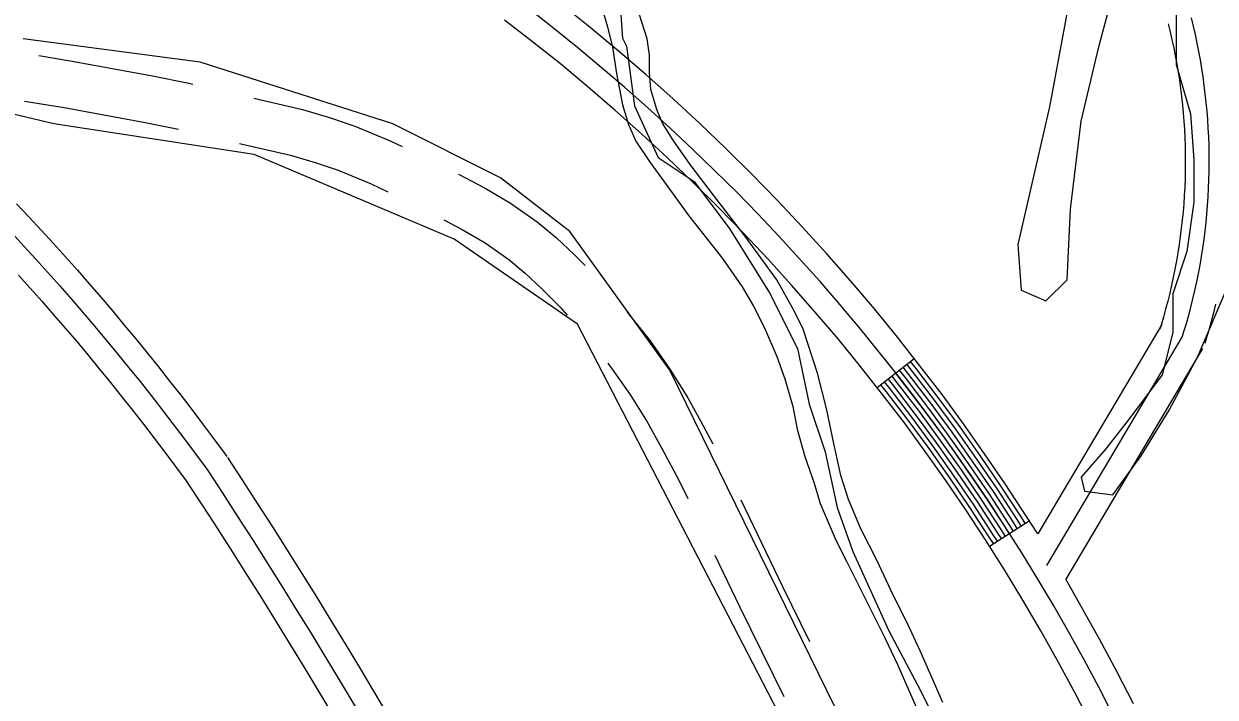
# Model space of a CAD drawing. Extents: x 3245246 to 3283090, y 806824 to 832173.
# Drawn here: x 3260170 to 3260927, y 829498 to 829926 of the extents above; entities that cross this region are included whole.
import ezdxf

# ---------------------------------------------------------------- set-up
doc = ezdxf.new("R2010")
doc.units = 0
for name, color, linetype in [('V-ROAD-CNTR', 7, 'Continuous'), ('V-SITE-VEGE', 7, 'Continuous'), ('V-TOPO-SHOR', 7, 'Continuous')]:
    doc.layers.add(name, color=color, linetype=linetype)

msp = doc.modelspace()

# ---------------------------------------------------------------- linework, layer by layer
at = {"layer": 'V-ROAD-CNTR'}
for p, q in [((3260712.44, 829694.97), (3260736.02, 829713.51)), ((3260783.8, 829594.19), (3260809.08, 829610.35))]:
    msp.add_line(p, q, dxfattribs=at)
for points in [[(3260725.34, 829727.1), (3260710.69, 829745.13), (3260695.66, 829762.69), (3260680.38, 829780.15), (3260664.82, 829797.32), (3260648.9, 829814.17), (3260632.77, 829830.64), (3260616.35, 829846.91), (3260599.67, 829863), (3260582.6, 829878.65), (3260565.35, 829894.06), (3260547.75, 829909.15), (3260529.94, 829924.03), (3260511.85, 829938.43)], [(3260701.91, 829708.36), (3260687.64, 829725.92), (3260672.97, 829743.06), (3260657.98, 829760.2), (3260642.8, 829776.94), (3260627.28, 829793.37), (3260611.5, 829809.49), (3260595.38, 829825.45), (3260579.11, 829841.15), (3260562.47, 829856.41), (3260545.6, 829871.48), (3260528.37, 829886.24), (3260510.97, 829900.78), (3260493.31, 829914.85), (3260475.43, 829928.72)], [(3260897.47, 829926.4), (3260898.72, 829921.31), (3260899.89, 829916.19), (3260900.99, 829911.07), (3260902.01, 829905.92), (3260902.95, 829900.76), (3260903.82, 829895.59), (3260904.62, 829890.41), (3260905.34, 829885.21), (3260905.98, 829880.01), (3260906.54, 829874.79), (3260907.03, 829869.57), (3260907.44, 829864.34), (3260907.78, 829859.11), (3260908.04, 829853.87), (3260908.22, 829848.63), (3260908.33, 829843.39), (3260908.36, 829838.14), (3260908.31, 829832.9), (3260908.19, 829827.65), (3260907.99, 829822.41), (3260907.71, 829817.18), (3260907.35, 829811.94), (3260906.92, 829806.72), (3260906.42, 829801.5), (3260905.83, 829796.29), (3260905.17, 829791.08), (3260904.44, 829785.89), (3260903.62, 829780.71), (3260902.74, 829775.54), (3260901.77, 829770.39), (3260900.73, 829765.24), (3260899.62, 829760.12), (3260898.43, 829755.01), (3260897.17, 829749.92), (3260895.83, 829744.85), (3260894.42, 829739.8), (3260892.92, 829734.75), (3260892.05, 829731.92)], [(3260912.02, 829930.07), (3260913.32, 829924.76), (3260914.54, 829919.44), (3260915.68, 829914.09), (3260916.74, 829908.73), (3260917.73, 829903.36), (3260918.63, 829897.97), (3260919.46, 829892.57), (3260920.21, 829887.16), (3260920.88, 829881.73), (3260921.47, 829876.3), (3260921.98, 829870.86), (3260922.41, 829865.41), (3260922.76, 829859.96), (3260923.03, 829854.5), (3260923.22, 829849.04), (3260923.33, 829843.58), (3260923.36, 829838.12), (3260923.31, 829832.65), (3260923.18, 829827.19), (3260922.97, 829821.73), (3260922.68, 829816.27), (3260922.31, 829810.82), (3260921.86, 829805.37), (3260921.33, 829799.94), (3260920.73, 829794.51), (3260920.04, 829789.09), (3260919.27, 829783.68), (3260918.43, 829778.28), (3260917.5, 829772.89), (3260916.5, 829767.52), (3260915.41, 829762.16), (3260914.25, 829756.83), (3260913.01, 829751.5), (3260911.7, 829746.2), (3260910.3, 829740.92), (3260908.83, 829735.65), (3260907.29, 829730.41), (3260906.39, 829727.5)], [(3260179.36, 829906.11), (3260200.56, 829902.57), (3260251.65, 829893.22), (3260274.8, 829888.49), (3260277.24, 829887.93)], [(3260315.99, 829878.99), (3260346.99, 829871.83), (3260364.81, 829866.52), (3260380.2, 829861.25), (3260402.8, 829851.95), (3260410.45, 829848.33)], [(3260170.22, 829877.22), (3260195.38, 829873.01), (3260245.95, 829863.76), (3260268.12, 829859.24)], [(3260306.87, 829850.3), (3260339.33, 829842.81), (3260355.66, 829837.95), (3260369.62, 829833.17), (3260390.67, 829824.5), (3260401.21, 829819.52)], [(3260446.28, 829830.8), (3260463.16, 829821.77), (3260479.36, 829812.21), (3260496.31, 829800.37), (3260508.52, 829790.22), (3260519.91, 829779.47), (3260526.76, 829772.67)], [(3260165.2, 829811.92), (3260173.05, 829803.56), (3260180.84, 829795.16), (3260188.57, 829786.7), (3260196.24, 829778.18), (3260203.85, 829769.61), (3260211.4, 829760.99), (3260218.89, 829752.31), (3260226.32, 829743.58), (3260233.68, 829734.8), (3260240.99, 829725.97), (3260248.23, 829717.08), (3260255.41, 829708.15), (3260262.52, 829699.16), (3260269.58, 829690.13), (3260276.56, 829681.04), (3260283.49, 829671.91), (3260290.35, 829662.73), (3260297.13, 829653.52), (3260298.84, 829651.17)], [(3260436.92, 829801.78), (3260448.46, 829795.61), (3260463.13, 829786.95), (3260478.1, 829776.49), (3260488.62, 829767.76), (3260499.04, 829757.92), (3260510.86, 829746.19), (3260515.34, 829741.09)], [(3260162.08, 829793.33), (3260169.8, 829785), (3260177.46, 829776.62), (3260185.06, 829768.18), (3260192.6, 829759.69), (3260200.08, 829751.14), (3260207.5, 829742.55), (3260214.86, 829733.9), (3260222.16, 829725.2), (3260229.39, 829716.45), (3260236.57, 829707.65), (3260243.68, 829698.79), (3260250.73, 829689.89), (3260257.72, 829680.94), (3260264.64, 829671.94), (3260271.5, 829662.89), (3260278.3, 829653.79), (3260285.03, 829644.65), (3260286.72, 829642.33)], [(3260166.35, 829766.54), (3260173.88, 829758.18), (3260181.35, 829749.77), (3260188.76, 829741.3), (3260196.11, 829732.79), (3260203.4, 829724.22), (3260210.63, 829715.6), (3260217.8, 829706.93), (3260224.91, 829698.21), (3260231.96, 829689.44), (3260238.94, 829680.62), (3260245.86, 829671.75), (3260252.72, 829662.84), (3260259.52, 829653.87), (3260266.25, 829644.86), (3260272.93, 829635.78), (3260274.6, 829633.49)], [(3260553.45, 829742.92), (3260568.01, 829724.82), (3260580.55, 829706.79), (3260591.96, 829688.45), (3260601.61, 829671.11), (3260607.94, 829659.35)], [(3260927.6, 829748), (3260926.23, 829742.48), (3260924.78, 829736.98), (3260923.25, 829731.51), (3260921.65, 829726.08), (3260920.72, 829723.09)], [(3260893.49, 829735.15), (3260814.54, 829602.04)], [(3260906.39, 829727.5), (3260820.01, 829581.85)], [(3260814.54, 829602.04), (3260793.84, 829633.85), (3260780.75, 829652.95), (3260767.37, 829671.97), (3260753.7, 829690.56), (3260739.61, 829708.95), (3260725.34, 829727.1)], [(3260919.29, 829719.85), (3260832.37, 829573.29)], [(3260541.05, 829710.47), (3260543.97, 829706.83), (3260555.49, 829690.29), (3260566.1, 829673.23), (3260575.3, 829656.71), (3260586.16, 829636.48), (3260591.92, 829624.59)], [(3260848.61, 829480.51), (3260838.35, 829500.64), (3260827.55, 829520.61), (3260816.5, 829540.29), (3260805.13, 829559.78), (3260793.38, 829579.2), (3260781.22, 829598.24), (3260768.89, 829617.19), (3260756.1, 829635.84), (3260743.02, 829654.45), (3260729.71, 829672.55), (3260715.91, 829690.55), (3260701.91, 829708.36)], [(3260798.97, 829603.88), (3260796.34, 829607.99), (3260783.86, 829627.18), (3260770.89, 829646.1), (3260757.63, 829664.96), (3260744.1, 829683.36), (3260730.13, 829701.59), (3260726.59, 829706.09)], [(3260801.5, 829605.5), (3260798.87, 829609.62), (3260786.36, 829628.85), (3260773.35, 829647.82), (3260760.07, 829666.71), (3260746.5, 829685.16), (3260732.5, 829703.43), (3260728.95, 829707.95)], [(3260804.03, 829607.11), (3260801.39, 829611.24), (3260788.85, 829630.52), (3260775.82, 829649.53), (3260762.5, 829668.47), (3260748.9, 829686.96), (3260734.87, 829705.27), (3260731.31, 829709.8)], [(3260806.55, 829608.73), (3260803.91, 829612.87), (3260791.34, 829632.18), (3260778.28, 829651.24), (3260764.94, 829670.22), (3260751.3, 829688.76), (3260737.24, 829707.11), (3260733.67, 829711.66)], [(3260788.86, 829597.42), (3260786.26, 829601.49), (3260773.88, 829620.52), (3260761.03, 829639.26), (3260747.89, 829657.96), (3260734.5, 829676.15), (3260720.65, 829694.23), (3260717.16, 829698.67)], [(3260791.39, 829599.04), (3260788.78, 829603.12), (3260776.38, 829622.19), (3260763.49, 829640.97), (3260750.32, 829659.71), (3260736.9, 829677.95), (3260723.02, 829696.07), (3260719.52, 829700.53)], [(3260793.91, 829600.65), (3260791.3, 829604.74), (3260778.87, 829623.85), (3260765.96, 829642.68), (3260752.76, 829661.46), (3260739.3, 829679.76), (3260725.39, 829697.91), (3260721.88, 829702.38)], [(3260796.44, 829602.27), (3260793.82, 829606.37), (3260781.37, 829625.52), (3260768.42, 829644.39), (3260755.19, 829663.21), (3260741.7, 829681.56), (3260727.76, 829699.75), (3260724.23, 829704.24)], [(3260786.33, 829595.81), (3260783.74, 829599.87), (3260771.39, 829618.85), (3260758.57, 829637.55), (3260745.45, 829656.21), (3260732.1, 829674.35), (3260718.28, 829692.39), (3260714.8, 829696.82)], [(3260299.27, 829650.54), (3260308.85, 829635.9), (3260318.38, 829621.19), (3260327.84, 829606.43), (3260337.23, 829591.63), (3260346.56, 829576.79), (3260355.81, 829561.9), (3260365, 829546.97), (3260374.12, 829532), (3260383.17, 829516.99), (3260392.15, 829501.94), (3260401.07, 829486.85), (3260409.91, 829471.71), (3260418.68, 829456.54), (3260427.39, 829441.32), (3260436.02, 829426.07), (3260444.59, 829410.77), (3260453.08, 829395.44), (3260461.51, 829380.07), (3260469.86, 829364.66), (3260473.85, 829357.24)], [(3260286.72, 829642.33), (3260296.28, 829627.72), (3260305.77, 829613.07), (3260315.19, 829598.37), (3260324.55, 829583.62), (3260333.84, 829568.84), (3260343.06, 829554.01), (3260352.21, 829539.14), (3260361.29, 829524.23), (3260370.31, 829509.28), (3260379.25, 829494.28), (3260388.13, 829479.25), (3260396.94, 829464.17), (3260405.68, 829449.06), (3260414.35, 829433.9), (3260422.95, 829418.71), (3260431.48, 829403.47), (3260439.94, 829388.2), (3260448.34, 829372.89), (3260456.66, 829357.54), (3260460.64, 829350.13)], [(3260274.17, 829634.12), (3260283.71, 829619.54), (3260293.16, 829604.94), (3260302.55, 829590.3), (3260311.86, 829575.62), (3260321.12, 829560.89), (3260330.3, 829546.12), (3260339.42, 829531.31), (3260348.46, 829516.46), (3260357.44, 829501.56), (3260366.35, 829486.63), (3260375.2, 829471.65), (3260383.97, 829456.64), (3260392.68, 829441.58), (3260401.31, 829426.48), (3260409.88, 829411.35), (3260418.38, 829396.17), (3260426.81, 829380.96), (3260435.16, 829365.71), (3260443.46, 829350.41), (3260447.43, 829343.03)], [(3260625.74, 829623.54), (3260652.13, 829568.48), (3260669.33, 829533.55)], [(3260609.25, 829588.55), (3260625.15, 829555.37), (3260653.07, 829498.66)], [(3260875.39, 829494.02), (3260864.91, 829514.59), (3260853.83, 829535.09), (3260832.37, 829573.29)]]:
    msp.add_lwpolyline(points, dxfattribs=at)
msp.add_arc((3259691.47, 828896.3), 1311.33, 19.80646, 74.78759, dxfattribs=at)
at = {"layer": 'V-SITE-VEGE'}
for p, q in [((3260902.61, 829987.81), (3260902.61, 829900.37)), ((3260537.45, 829935.94), (3260540.96, 829924.4)), ((3260566.08, 829916.74), (3260561.29, 829931.96)), ((3260833.16, 829934), (3260821.96, 829873.47)), ((3260853.33, 829911.58), (3260860.04, 829936.25)), ((3260540.96, 829924.4), (3260544.13, 829911.51)), ((3260281.97, 829901.98), (3260169.36, 829916.67)), ((3260544.13, 829911.51), (3260546.75, 829894.67)), ((3260567.64, 829906.48), (3260566.08, 829916.74)), ((3260842.12, 829864.5), (3260853.33, 829911.58)), ((3260404.36, 829862.78), (3260281.97, 829901.98)), ((3260567.66, 829895.34), (3260567.64, 829906.48)), ((3260546.75, 829894.67), (3260550.5, 829874.89)), ((3260568.45, 829884.49), (3260567.66, 829895.34)), ((3260902.61, 829900.37), (3260911.57, 829868.99)), ((3260572.24, 829871.89), (3260568.45, 829884.49)), ((3260550.5, 829874.89), (3260554.29, 829862.29)), ((3260575.98, 829863.25), (3260572.24, 829871.89)), ((3260821.96, 829873.47), (3260801.8, 829786.03)), ((3260835.4, 829808.46), (3260842.12, 829864.5)), ((3260911.57, 829868.99), (3260913.81, 829839.84)), ((3260472.9, 829828.49), (3260404.36, 829862.78)), ((3260554.29, 829862.29), (3260558.9, 829851.65)), ((3260582.71, 829852.24), (3260575.98, 829863.25)), ((3260558.9, 829851.65), (3260568.01, 829838.14)), ((3260593.6, 829836.86), (3260582.71, 829852.24)), ((3260568.01, 829838.14), (3260576.55, 829826.48)), ((3260608.34, 829817.42), (3260593.6, 829836.86)), ((3260913.81, 829839.84), (3260913.81, 829812.94)), ((3260516.96, 829794.2), (3260472.9, 829828.49)), ((3260576.55, 829826.48), (3260592.6, 829804.25)), ((3260628.35, 829791.47), (3260608.34, 829817.42)), ((3260913.81, 829812.94), (3260909.33, 829781.55)), ((3260592.6, 829804.25), (3260614.1, 829777.1)), ((3260833.16, 829763.62), (3260835.4, 829808.46)), ((3260580.6, 829706.01), (3260516.96, 829794.2)), ((3260648.72, 829763.47), (3260628.35, 829791.47)), ((3260801.8, 829786.03), (3260804.04, 829756.89)), ((3260909.33, 829781.55), (3260900.37, 829754.65)), ((3260614.1, 829777.1), (3260626.65, 829759.18)), ((3260626.65, 829759.18), (3260633.77, 829746.83)), ((3260658.83, 829745.32), (3260648.72, 829763.47)), ((3260819.72, 829750.16), (3260833.16, 829763.62)), ((3260916.05, 829714.29), (3260936.21, 829761.37)), ((3260804.04, 829756.89), (3260819.72, 829750.16)), ((3260900.37, 829754.65), (3260900.37, 829729.99)), ((3260633.77, 829746.83), (3260640.71, 829732.91)), ((3260665.09, 829732.85), (3260658.83, 829745.32)), ((3260640.71, 829732.91), (3260648.54, 829714.68)), ((3260674.51, 829704.27), (3260665.09, 829732.85)), ((3260900.37, 829729.99), (3260893.65, 829703.08)), ((3260648.54, 829714.68), (3260653.75, 829700.66)), ((3260898.13, 829680.66), (3260916.05, 829714.29)), ((3260717.68, 829426.76), (3260580.6, 829706.01)), ((3260653.75, 829700.66), (3260658.73, 829682.93)), ((3260680.23, 829681.8), (3260674.51, 829704.27)), ((3260893.65, 829703.08), (3260873.48, 829676.18)), ((3260658.73, 829682.93), (3260661.51, 829668.54)), ((3260684.8, 829659.5), (3260680.23, 829681.8)), ((3260873.48, 829676.18), (3260857.8, 829656)), ((3260880.21, 829651.52), (3260898.13, 829680.66)), ((3260661.51, 829668.54), (3260666.35, 829651.1)), ((3260689.42, 829639.2), (3260684.8, 829659.5)), ((3260857.8, 829656), (3260842.12, 829638.07)), ((3260666.35, 829651.1), (3260672.08, 829634.93)), ((3260862.29, 829626.86), (3260880.21, 829651.52)), ((3260694.18, 829623.91), (3260689.42, 829639.2)), ((3260842.12, 829638.07), (3260844.36, 829629.1)), ((3260672.08, 829634.93), (3260676.17, 829621.37)), ((3260844.36, 829629.1), (3260862.29, 829626.86)), ((3260676.17, 829621.37), (3260686.28, 829597.64)), ((3260702.13, 829605.1), (3260694.18, 829623.91)), ((3260712.34, 829584.8), (3260702.13, 829605.1)), ((3260686.28, 829597.64), (3260693.09, 829584.3)), ((3260693.09, 829584.3), (3260717.31, 829535.81)), ((3260722.78, 829562.64), (3260712.34, 829584.8)), ((3260731.63, 829545.09), (3260722.78, 829562.64)), ((3260739.76, 829527.71), (3260731.63, 829545.09)), ((3260717.31, 829535.81), (3260725.31, 829518.92)), ((3260747.33, 829510.34), (3260739.76, 829527.71)), ((3260725.31, 829518.92), (3260749.41, 829463.92)), ((3260754.08, 829494.71), (3260747.33, 829510.34))]:
    msp.add_line(p, q, dxfattribs=at)
msp.add_lwpolyline([(3261231.72, 828726.18), (3261177.87, 828750.67), (3261104.44, 828789.87), (3261075.06, 828814.36), (3261050.58, 828838.86), (3261031, 828868.25), (3261011.42, 828892.75), (3260982.05, 828922.14), (3260962.46, 828951.54), (3260913.5, 828990.73), (3260893.92, 829010.33), (3260864.55, 829049.52), (3260810.7, 829142.6), (3260776.43, 829186.7), (3260668.72, 829451.25), (3260521.85, 829735.41), (3260443.52, 829789.3), (3260316.23, 829843.19), (3260188.95, 829862.78), (3260105.72, 829882.38)], dxfattribs=at)
at = {"layer": 'V-TOPO-SHOR'}
msp.add_lwpolyline([(3260548, 829952.55), (3260550.51, 829917.15), (3260553.04, 829912.09), (3260558.08, 829874.15), (3260573.24, 829841.27), (3260595.99, 829826.09), (3260618.74, 829795.73), (3260644.01, 829755.26), (3260661.69, 829719.84), (3260669.27, 829684.44), (3260679.37, 829654.08), (3260686.94, 829618.68), (3260697.04, 829590.85), (3260719.78, 829540.27), (3260740, 829502.32), (3260760.21, 829461.85)], dxfattribs=at)

doc.saveas('drawing.dxf')
